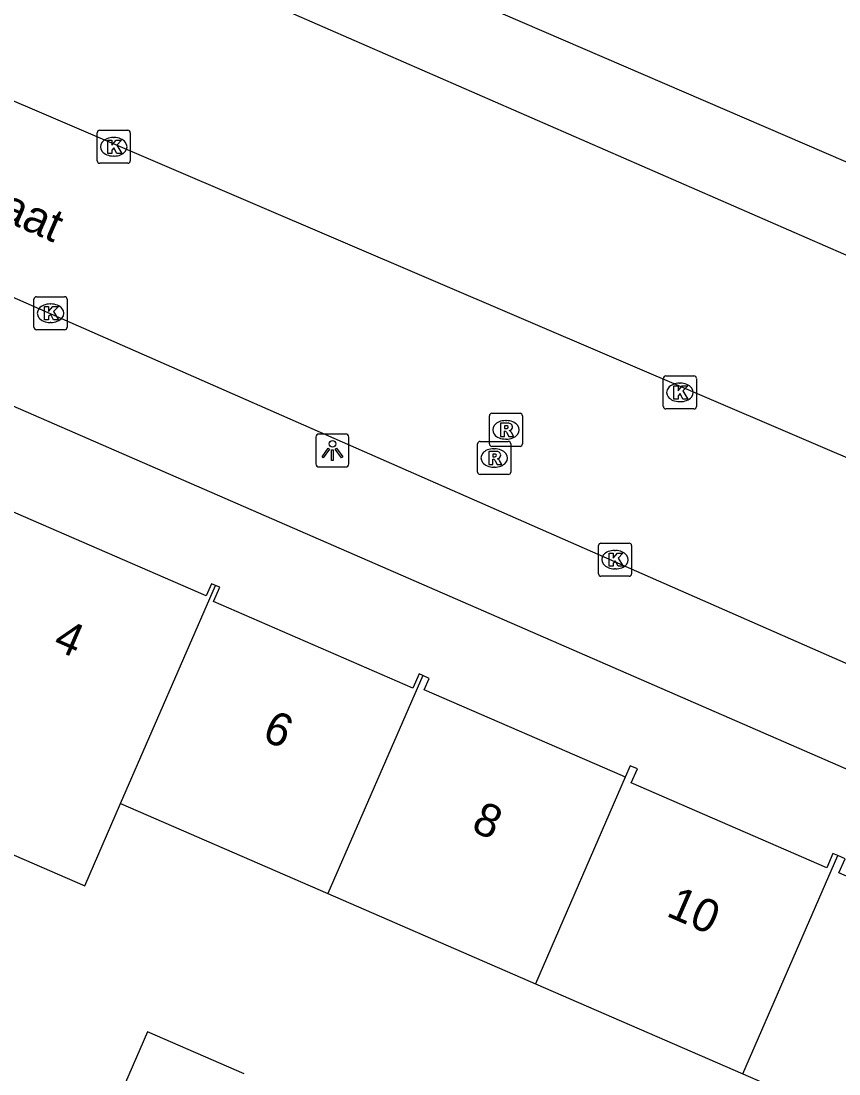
# Model space of a CAD drawing. Extents: x 162812 to 163818, y 381639 to 382470.
# Drawn here: x 163452.28 to 163477.02, y 381917.9 to 381949.74 of the extents above; entities that cross this region are included whole.
import ezdxf

# ---------------------------------------------------------------- set-up
doc = ezdxf.new("R2010")
doc.units = 0
for name, color, linetype in [('IMGEO_Kolk', 7, 'Continuous'), ('IMGEO_Lichtpunt', 7, 'Continuous'), ('IMGEO_Openbare_ruimte_label', 7, 'Continuous'), ('IMGEO_Pand', 7, 'Continuous'), ('IMGEO_Pand_nummerreeks', 7, 'Continuous'), ('IMGEO_Rijbaan_lokaal_open', 7, 'Continuous'), ('IMGEO_Rioolput', 7, 'Continuous'), ('IMGEO_Voetpad_open', 7, 'Continuous')]:
    doc.layers.add(name, color=color, linetype=linetype)

msp = doc.modelspace()

# ---------------------------------------------------------------- linework, layer by layer
at = {"layer": 'IMGEO_Kolk'}
for p, q in [((163454.586, 381945.514), (163454.586, 381946.366)), ((163454.661, 381946.44), (163455.513, 381946.44)), ((163455.074, 381946.22), (163455.099, 381946.22)), ((163455.587, 381946.366), (163455.587, 381945.514)), ((163455.097, 381945.66), (163455.072, 381945.66)), ((163455.513, 381945.44), (163454.661, 381945.44)), ((163452.749, 381941.405), (163453.601, 381941.405)), ((163452.674, 381940.479), (163452.674, 381941.331)), ((163453.162, 381941.185), (163453.187, 381941.185)), ((163453.675, 381941.331), (163453.675, 381940.479)), ((163453.185, 381940.625), (163453.16, 381940.625)), ((163453.601, 381940.405), (163452.749, 381940.405)), ((163471.705, 381938.084), (163471.705, 381938.936)), ((163471.78, 381939.01), (163472.632, 381939.01)), ((163472.706, 381938.936), (163472.706, 381938.084)), ((163472.193, 381938.79), (163472.218, 381938.79)), ((163472.216, 381938.23), (163472.191, 381938.23)), ((163472.632, 381938.01), (163471.78, 381938.01)), ((163469.744, 381933.025), (163469.744, 381933.877)), ((163469.819, 381933.951), (163470.671, 381933.951)), ((163470.232, 381933.731), (163470.257, 381933.731)), ((163470.745, 381933.877), (163470.745, 381933.025)), ((163470.255, 381933.171), (163470.23, 381933.171)), ((163470.671, 381932.951), (163469.819, 381932.951))]:
    msp.add_line(p, q, dxfattribs=at)
for points in [[(163454.586, 381945.514), (163454.586, 381946.366)], [(163454.661, 381946.44), (163455.513, 381946.44)], [(163455.587, 381946.366), (163455.587, 381945.514)], [(163454.907, 381946.14), (163455.03, 381946.14), (163455.03, 381945.989), (163455.16, 381946.14), (163455.324, 381946.14), (163455.178, 381945.989), (163455.331, 381945.74), (163455.179, 381945.74), (163455.094, 381945.904), (163455.03, 381945.837), (163455.03, 381945.74), (163454.907, 381945.74), (163454.907, 381946.14)], [(163455.513, 381945.44), (163454.661, 381945.44)], [(163452.749, 381941.405), (163453.601, 381941.405)], [(163452.674, 381940.479), (163452.674, 381941.331)], [(163452.995, 381941.105), (163453.118, 381941.105), (163453.118, 381940.954), (163453.248, 381941.105), (163453.412, 381941.105), (163453.266, 381940.954), (163453.419, 381940.705), (163453.267, 381940.705), (163453.182, 381940.869), (163453.118, 381940.802), (163453.118, 381940.705), (163452.995, 381940.705), (163452.995, 381941.105)], [(163453.675, 381941.331), (163453.675, 381940.479)], [(163453.601, 381940.405), (163452.749, 381940.405)], [(163471.705, 381938.084), (163471.705, 381938.936)], [(163471.78, 381939.01), (163472.632, 381939.01)], [(163472.706, 381938.936), (163472.706, 381938.084)], [(163472.026, 381938.71), (163472.149, 381938.71), (163472.149, 381938.559), (163472.279, 381938.71), (163472.443, 381938.71), (163472.297, 381938.559), (163472.45, 381938.31), (163472.298, 381938.31), (163472.213, 381938.474), (163472.149, 381938.407), (163472.149, 381938.31), (163472.026, 381938.31), (163472.026, 381938.71)], [(163472.632, 381938.01), (163471.78, 381938.01)], [(163469.744, 381933.025), (163469.744, 381933.877)], [(163469.819, 381933.951), (163470.671, 381933.951)], [(163470.745, 381933.877), (163470.745, 381933.025)], [(163470.065, 381933.651), (163470.188, 381933.651), (163470.188, 381933.5), (163470.318, 381933.651), (163470.482, 381933.651), (163470.336, 381933.5), (163470.489, 381933.251), (163470.337, 381933.251), (163470.252, 381933.415), (163470.188, 381933.348), (163470.188, 381933.251), (163470.065, 381933.251), (163470.065, 381933.651)], [(163470.671, 381932.951), (163469.819, 381932.951)]]:
    msp.add_lwpolyline(points, dxfattribs=at)
for centre, start, end in [((163454.663, 381946.364), 91.552, 178.448), ((163454.663, 381946.364), 91.552, 178.448), ((163455.511, 381946.364), 1.552, 88.448), ((163455.511, 381946.364), 1.552, 88.448), ((163454.663, 381945.516), 181.552, 268.448), ((163454.663, 381945.516), 181.552, 268.448), ((163455.511, 381945.516), 271.552, 358.448), ((163455.511, 381945.516), 271.552, 358.448), ((163452.751, 381941.329), 91.552, 178.448), ((163452.751, 381941.329), 91.552, 178.448), ((163453.599, 381941.329), 1.552, 88.448), ((163453.599, 381941.329), 1.552, 88.448), ((163452.751, 381940.481), 181.552, 268.448), ((163452.751, 381940.481), 181.552, 268.448), ((163453.599, 381940.481), 271.552, 358.448), ((163453.599, 381940.481), 271.552, 358.448), ((163471.782, 381938.934), 91.552, 178.448), ((163471.782, 381938.934), 91.552, 178.448), ((163472.63, 381938.934), 1.552, 88.448), ((163472.63, 381938.934), 1.552, 88.448), ((163471.782, 381938.086), 181.552, 268.448), ((163471.782, 381938.086), 181.552, 268.448), ((163472.63, 381938.086), 271.552, 358.448), ((163472.63, 381938.086), 271.552, 358.448), ((163469.821, 381933.875), 91.552, 178.448), ((163469.821, 381933.875), 91.552, 178.448), ((163470.669, 381933.875), 1.552, 88.448), ((163470.669, 381933.875), 1.552, 88.448), ((163469.821, 381933.027), 181.552, 268.448), ((163469.821, 381933.027), 181.552, 268.448), ((163470.669, 381933.027), 271.552, 358.448), ((163470.669, 381933.027), 271.552, 358.448)]:
    msp.add_arc(centre, 0.0765, start, end, dxfattribs=at)
for centre, major_axis, ratio, start_param, end_param in [((163455.073, 381945.94), (-0.387, 0.002), 0.722429, 4.712389, 7.853982), ((163455.098, 381945.94), (-0.39, 0.002), 0.717154, 1.570796, 4.712389), ((163453.161, 381940.905), (-0.387, 0.002), 0.722429, 4.712389, 7.853982), ((163453.186, 381940.905), (-0.39, 0.002), 0.717154, 1.570796, 4.712389), ((163472.192, 381938.51), (-0.387, 0.002), 0.722429, 4.712389, 7.853982), ((163472.217, 381938.51), (-0.39, 0.002), 0.717154, 1.570796, 4.712389), ((163470.231, 381933.451), (-0.387, 0.002), 0.722429, 4.712389, 7.853982), ((163470.256, 381933.451), (-0.39, 0.002), 0.717154, 1.570796, 4.712389)]:
    msp.add_ellipse(centre, major_axis=major_axis, ratio=ratio, start_param=start_param, end_param=end_param, dxfattribs=at)
at = {"layer": 'IMGEO_Lichtpunt'}
for p, q in [((163462.101, 381937.251), (163461.293, 381937.251)), ((163462.101, 381937.251), (163461.293, 381937.251)), ((163461.199, 381937.156), (163461.199, 381936.349)), ((163461.199, 381937.156), (163461.199, 381936.349)), ((163462.195, 381936.349), (163462.195, 381937.156)), ((163462.195, 381936.349), (163462.195, 381937.156)), ((163461.293, 381936.255), (163462.101, 381936.255)), ((163461.293, 381936.255), (163462.101, 381936.255))]:
    msp.add_line(p, q, dxfattribs=at)
for points in [[(163461.573, 381936.82), (163461.612, 381936.792), (163461.424, 381936.53), (163461.386, 381936.557), (163461.573, 381936.82)], [(163461.675, 381936.772), (163461.722, 381936.772), (163461.722, 381936.45), (163461.675, 381936.45), (163461.675, 381936.772)], [(163461.785, 381936.792), (163461.823, 381936.819), (163462.01, 381936.557), (163461.971, 381936.529), (163461.785, 381936.792)]]:
    msp.add_lwpolyline(points, dxfattribs=at)
msp.add_circle((163461.698, 381936.954), 0.0994, dxfattribs=at)
for centre, start, end in [((163461.293, 381937.156), 90, 180), ((163461.293, 381937.156), 90, 180), ((163462.101, 381937.156), 0, 90), ((163462.101, 381937.156), 0, 90), ((163461.293, 381936.349), 180, 270), ((163461.293, 381936.349), 180, 270), ((163462.101, 381936.349), 270, 0), ((163462.101, 381936.349), 270, 360)]:
    msp.add_arc(centre, 0.0946, start, end, dxfattribs=at)
at = {"layer": 'IMGEO_Pand'}
for points in [[(163453.423, 381955.76), (163489.4, 381940.238), (163493.268, 381949.204)], [(163458.161, 381932.673), (163458.047, 381932.723), (163457.886, 381932.354), (163451.895, 381934.959), (163452.06, 381935.339), (163451.893, 381935.411)], [(163455.292, 381926.076), (163458.161, 381932.673)], [(163464.433, 381929.946), (163464.318, 381929.996), (163464.13, 381929.564), (163458.105, 381932.184), (163458.293, 381932.616), (163458.161, 381932.673)], [(163464.433, 381929.946), (163461.565, 381923.349)], [(163470.553, 381926.872), (163470.47, 381926.908), (163464.478, 381929.513), (163464.629, 381929.861), (163464.433, 381929.946)], [(163476.98, 381924.5), (163476.835, 381924.563), (163476.648, 381924.131), (163470.737, 381926.701), (163470.92, 381927.122), (163470.703, 381927.216), (163470.553, 381926.872)], [(163470.553, 381926.872), (163467.836, 381920.623)], [(163447.937, 381926.312), (163454.209, 381923.585), (163455.292, 381926.076)], [(163455.292, 381926.076), (163461.565, 381923.349)], [(163474.108, 381917.896), (163476.98, 381924.5)], [(163474.108, 381917.896), (163480.541, 381915.099), (163483.414, 381921.707), (163483.132, 381921.829), (163482.943, 381921.395), (163477.012, 381923.974), (163477.199, 381924.404), (163476.98, 381924.5)], [(163461.565, 381923.349), (163467.836, 381920.623)], [(163467.836, 381920.623), (163474.108, 381917.896)], [(163459.034, 381917.895), (163456.111, 381919.165), (163454.882, 381916.337)]]:
    msp.add_lwpolyline(points, dxfattribs=at)
at = {"layer": 'IMGEO_Rijbaan_lokaal_open'}
for points in [[(163486.667, 381932.666), (163486.608, 381932.531), (163448.218, 381948.961)], [(163487.284, 381925.897), (163448.434, 381942.962), (163444.86, 381944.518), (163443.345, 381945.184)]]:
    msp.add_lwpolyline(points, dxfattribs=at)
at = {"layer": 'IMGEO_Rioolput'}
for p, q in [((163466.52, 381937.878), (163467.372, 381937.878)), ((163466.445, 381936.952), (163466.445, 381937.804)), ((163466.933, 381937.658), (163466.958, 381937.658)), ((163467.446, 381937.804), (163467.446, 381936.952)), ((163466.09, 381936.101), (163466.09, 381936.953)), ((163466.165, 381937.027), (163467.017, 381937.027)), ((163466.956, 381937.098), (163466.931, 381937.098)), ((163467.091, 381936.953), (163467.091, 381936.101)), ((163467.372, 381936.878), (163466.52, 381936.878)), ((163466.578, 381936.807), (163466.603, 381936.807)), ((163467.017, 381936.027), (163466.165, 381936.027)), ((163466.601, 381936.247), (163466.576, 381936.247))]:
    msp.add_line(p, q, dxfattribs=at)
for points in [[(163466.52, 381937.878), (163467.372, 381937.878)], [(163466.445, 381936.952), (163466.445, 381937.804)], [(163467.034, 381937.576), (163466.782, 381937.578), (163466.782, 381937.178)], [(163467.446, 381937.804), (163467.446, 381936.952)], [(163466.782, 381937.178), (163466.906, 381937.178), (163466.906, 381937.34), (163466.917, 381937.34)], [(163466.96, 381937.497), (163466.906, 381937.497), (163466.906, 381937.416)], [(163466.906, 381937.416), (163466.958, 381937.416)], [(163466.964, 381937.311), (163467.035, 381937.178), (163467.175, 381937.178), (163467.11, 381937.304)], [(163466.09, 381936.101), (163466.09, 381936.953)], [(163466.165, 381937.027), (163467.017, 381937.027)], [(163467.091, 381936.953), (163467.091, 381936.101)], [(163466.679, 381936.725), (163466.427, 381936.727), (163466.427, 381936.327)], [(163467.372, 381936.878), (163466.52, 381936.878)], [(163466.605, 381936.646), (163466.551, 381936.646), (163466.551, 381936.565)], [(163466.427, 381936.327), (163466.551, 381936.327), (163466.551, 381936.489), (163466.562, 381936.489)], [(163466.551, 381936.565), (163466.603, 381936.565)], [(163466.609, 381936.46), (163466.68, 381936.327), (163466.82, 381936.327), (163466.755, 381936.453)], [(163467.017, 381936.027), (163466.165, 381936.027)]]:
    msp.add_lwpolyline(points, dxfattribs=at)
for centre, radius, start, end in [((163466.522, 381937.802), 0.0765, 91.552, 178.448), ((163466.522, 381937.802), 0.0765, 91.552, 178.448), ((163467.37, 381937.802), 0.0765, 1.552, 88.448), ((163467.37, 381937.802), 0.0765, 1.552, 88.448), ((163467.033, 381937.466), 0.109, 350.3612, 89.416), ((163466.916, 381937.287), 0.0533, 26.0293, 88.6989), ((163466.942, 381937.605), 0.19, 274.7715, 282.9687), ((163466.966, 381937.401), 0.0964, 77.0061, 93.1865), ((163466.98, 381937.458), 0.0378, 276.6634, 79.6772), ((163467.031, 381937.466), 0.112, 277.5842, 350.9817), ((163467.015, 381937.251), 0.108, 29.5134, 73.7905), ((163466.167, 381936.951), 0.0765, 91.552, 178.448), ((163466.167, 381936.951), 0.0765, 91.552, 178.448), ((163466.522, 381936.954), 0.0765, 181.552, 268.448), ((163466.522, 381936.954), 0.0765, 181.552, 268.448), ((163467.015, 381936.951), 0.0765, 1.552, 88.448), ((163467.015, 381936.951), 0.0765, 1.552, 88.448), ((163467.37, 381936.954), 0.0765, 271.552, 358.448), ((163467.37, 381936.954), 0.0765, 271.552, 358.448), ((163466.611, 381936.55), 0.0964, 77.0061, 93.1865), ((163466.625, 381936.607), 0.0378, 276.6634, 79.6772), ((163466.678, 381936.615), 0.109, 350.3612, 89.416), ((163466.676, 381936.615), 0.112, 277.5842, 350.9817), ((163466.561, 381936.436), 0.0533, 26.0293, 88.6989), ((163466.587, 381936.754), 0.19, 274.7715, 282.9687), ((163466.66, 381936.4), 0.108, 29.5134, 73.7905), ((163466.167, 381936.103), 0.0765, 181.552, 268.448), ((163466.167, 381936.103), 0.0765, 181.552, 268.448), ((163467.015, 381936.103), 0.0765, 271.552, 358.448), ((163467.015, 381936.103), 0.0765, 271.552, 358.448)]:
    msp.add_arc(centre, radius, start, end, dxfattribs=at)
for centre, major_axis, ratio, start_param, end_param in [((163466.932, 381937.378), (-0.387, 0.002), 0.722429, 4.712389, 7.853982), ((163466.957, 381937.378), (-0.39, 0.002), 0.717154, 1.570796, 4.712389), ((163466.577, 381936.527), (-0.387, 0.002), 0.722429, 4.712389, 7.853982), ((163466.602, 381936.527), (-0.39, 0.002), 0.717154, 1.570796, 4.712389)]:
    msp.add_ellipse(centre, major_axis=major_axis, ratio=ratio, start_param=start_param, end_param=end_param, dxfattribs=at)
at = {"layer": 'IMGEO_Voetpad_open'}
for points in [[(163454.422, 381952.633), (163488.239, 381937.867), (163486.402, 381933.519)], [(163442.096, 381942.431), (163446.469, 381940.527), (163484.415, 381924), (163485.599, 381923.488), (163486.278, 381922.892), (163486.823, 381922.171)]]:
    msp.add_lwpolyline(points, dxfattribs=at)

# ---------------------------------------------------------------- texts
at = {"layer": 'IMGEO_Openbare_ruimte_label'}
msp.add_text('Vicaris van Alphenstraat', height=1, rotation=336.3575, dxfattribs=at).set_placement((163440.062, 381948.822))
at = {"layer": 'IMGEO_Pand_nummerreeks'}
for s, rotation, p in [('4', 336.4629, (163453.21, 381930.77)), ('6', 336.4606, (163459.533, 381928.016)), ('8', 336.4629, (163465.86, 381925.26)), ('10', 336.4629, (163471.759, 381922.689))]:
    msp.add_text(s, height=1, rotation=rotation, dxfattribs=at).set_placement(p)

doc.saveas('drawing.dxf')
